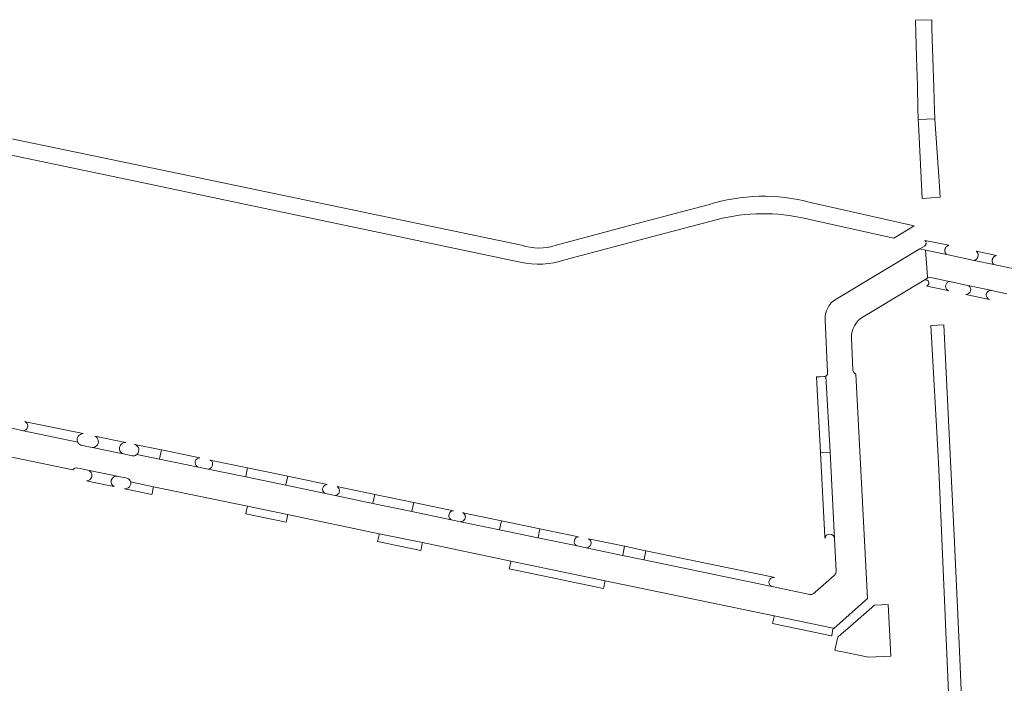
# Model space of a CAD drawing. Header units: metres. Extents: x 166325 to 190320, y 381923 to 404576.
# Tile 997 of 1056: x 181909 to 182062, y 386058 to 386160. Entities that reach past the tile are written whole.
import ezdxf

# ---------------------------------------------------------------- set-up
doc = ezdxf.new("R2010")
doc.units = ezdxf.units.M
doc.layers.add('B-WE-VH-VERHARDING_ASFALT-GV', color=8, linetype='Continuous', lineweight=18)
doc.layers.add('B-WE-VH-VERHARDING_BETONSTRAATSTEEN-GV', color=8, linetype='Continuous', lineweight=18)

msp = doc.modelspace()

# ---------------------------------------------------------------- linework, layer by layer
at = {"layer": 'B-WE-VH-VERHARDING_ASFALT-GV', "flags": 128}
for points in [[(182048.061, 386154.615), (182048.181, 386150.295), (182048.281, 386146.716), (182048.329, 386145.022), (182050.881, 386145.109), (182050.841, 386146.411), (182050.732, 386149.926), (182050.545, 386155.982), (182050.451, 386159.024), (182050.407, 386160.458), (182047.901, 386160.386), (182047.955, 386158.437)], [(182048.061, 386154.615), (182048.181, 386150.295), (182048.281, 386146.716), (182048.329, 386145.022), (182050.881, 386145.109), (182050.841, 386146.411), (182050.732, 386149.926), (182050.545, 386155.982), (182050.451, 386159.024), (182050.407, 386160.458), (182047.901, 386160.386), (182047.955, 386158.437)], [(182051.544, 386135.453), (182051.445, 386136.895), (182050.883, 386145.058), (182050.881, 386145.109), (182049.605, 386145.066), (182048.329, 386145.022), (182048.348, 386144.329), (182048.953, 386132.76), (182051.715, 386132.966)], [(182051.544, 386135.453), (182051.445, 386136.895), (182050.883, 386145.058), (182050.881, 386145.109), (182049.605, 386145.066), (182048.329, 386145.022), (182048.348, 386144.329), (182048.953, 386132.76), (182051.715, 386132.966)], [(182052.656, 386064.479), (182052.747, 386062.314), (182053.863, 386035.658), (182054.249, 386028.784), (182054.443, 386025.343), (182054.563, 386025.35), (182056.296, 386025.447), (182056.223, 386026.676), (182055.491, 386044.152), (182054.785, 386061.546), (182053.944, 386079.483), (182052.994, 386098.452), (182052.297, 386113.224), (182050.337, 386113.1), (182050.271, 386113.096), (182051.337, 386093.803), (182051.502, 386090.826), (182052.451, 386069.362)], [(182052.656, 386064.479), (182052.747, 386062.314), (182053.863, 386035.658), (182054.249, 386028.784), (182054.443, 386025.343), (182054.563, 386025.35), (182056.296, 386025.447), (182056.223, 386026.676), (182055.491, 386044.152), (182054.785, 386061.546), (182053.944, 386079.483), (182052.994, 386098.452), (182052.297, 386113.224), (182050.337, 386113.1), (182050.271, 386113.096), (182051.337, 386093.803), (182051.502, 386090.826), (182052.451, 386069.362)]]:
    msp.add_lwpolyline(points, close=True, dxfattribs=at)
for points in [[(181986.832, 386125.542), (181932.224, 386136.948), (181851.71, 386153.695)], [(181986.832, 386125.542), (181932.224, 386136.948), (181851.71, 386153.695)], [(181853.711, 386150.77), (181930.245, 386134.775), (181932.14, 386134.366)], [(181853.711, 386150.77), (181930.245, 386134.775), (181932.14, 386134.366)], [(181932.14, 386134.366), (181986.667, 386122.91)], [(181932.14, 386134.366), (181986.667, 386122.91)], [(182047.714, 386128.541), (182031.626, 386132.143)], [(182047.714, 386128.541), (182031.626, 386132.143)], [(182015.795, 386131.794), (182005.527, 386129.131), (181992.239, 386125.521)], [(182015.795, 386131.794), (182005.527, 386129.131), (181992.239, 386125.521)], [(181993.549, 386123.272), (182006.215, 386126.654), (182018.017, 386129.722)], [(181993.549, 386123.272), (182006.215, 386126.654), (182018.017, 386129.722)], [(182031.749, 386129.454), (182044.564, 386126.625), (182047.714, 386128.541)], [(182031.749, 386129.454), (182044.564, 386126.625), (182047.714, 386128.541)]]:
    msp.add_lwpolyline(points, dxfattribs=at)
at = {"layer": 'B-WE-VH-VERHARDING_ASFALT-GV'}
for points in [[(182031.626, 386132.143, 0.1450956), (182015.795, 386131.794)], [(182031.626, 386132.143, 0.1450956), (182015.795, 386131.794)], [(182018.017, 386129.722, -0.1194291), (182031.749, 386129.454)], [(182018.017, 386129.722, -0.1194291), (182031.749, 386129.454)], [(181992.239, 386125.521, -0.1592378), (181986.832, 386125.542)], [(181992.239, 386125.521, -0.1592378), (181986.832, 386125.542)], [(181986.667, 386122.91, 0.1354332), (181993.549, 386123.272)], [(181986.667, 386122.91, 0.1354332), (181993.549, 386123.272)]]:
    msp.add_lwpolyline(points, format="xyb", dxfattribs=at)
at = {"layer": 'B-WE-VH-VERHARDING_BETONSTRAATSTEEN-GV', "flags": 128}
for points in [[(182049.293, 386125.403), (182048.552, 386124.96), (182049.459, 386124.768), (182052.736, 386124.075), (182052.716, 386124.093), (182052.697, 386124.111), (182052.678, 386124.13), (182052.659, 386124.149), (182052.642, 386124.169), (182052.625, 386124.19), (182052.608, 386124.211), (182052.593, 386124.233), (182052.578, 386124.255), (182052.563, 386124.277), (182052.55, 386124.3), (182052.537, 386124.323), (182052.525, 386124.347), (182052.513, 386124.371), (182052.503, 386124.396), (182052.493, 386124.421), (182052.484, 386124.446), (182052.476, 386124.471), (182052.468, 386124.497), (182052.462, 386124.523), (182052.456, 386124.549), (182052.451, 386124.575), (182052.447, 386124.601), (182052.444, 386124.628), (182052.441, 386124.654), (182052.44, 386124.681), (182052.439, 386124.708), (182052.439, 386124.734), (182052.44, 386124.761), (182052.442, 386124.788), (182052.445, 386124.814), (182052.448, 386124.841), (182052.452, 386124.867), (182052.457, 386124.893), (182052.463, 386124.919), (182052.47, 386124.945), (182052.478, 386124.97), (182052.486, 386124.996), (182052.495, 386125.021), (182052.505, 386125.046), (182052.516, 386125.07), (182052.528, 386125.094), (182052.54, 386125.118), (182052.553, 386125.141), (182052.567, 386125.164), (182052.581, 386125.186), (182052.597, 386125.208), (182052.613, 386125.23), (182052.629, 386125.25), (182052.646, 386125.271), (182052.664, 386125.291), (182052.683, 386125.31), (182052.702, 386125.329), (182052.721, 386125.347), (182052.742, 386125.364), (182052.762, 386125.381), (182052.784, 386125.397), (182052.805, 386125.412), (182052.828, 386125.427), (182052.85, 386125.441), (182052.873, 386125.454), (182052.897, 386125.467), (182052.921, 386125.479), (182052.945, 386125.49), (182052.97, 386125.5), (182052.995, 386125.509), (182053.02, 386125.518), (182053.046, 386125.526), (182049.343, 386126.282)], [(182049.293, 386125.403), (182048.552, 386124.96), (182049.459, 386124.768), (182052.736, 386124.075), (182052.716, 386124.093), (182052.697, 386124.111), (182052.678, 386124.13), (182052.659, 386124.149), (182052.642, 386124.169), (182052.625, 386124.19), (182052.608, 386124.211), (182052.593, 386124.233), (182052.578, 386124.255), (182052.563, 386124.277), (182052.55, 386124.3), (182052.537, 386124.323), (182052.525, 386124.347), (182052.513, 386124.371), (182052.503, 386124.396), (182052.493, 386124.421), (182052.484, 386124.446), (182052.476, 386124.471), (182052.468, 386124.497), (182052.462, 386124.523), (182052.456, 386124.549), (182052.451, 386124.575), (182052.447, 386124.601), (182052.444, 386124.628), (182052.441, 386124.654), (182052.44, 386124.681), (182052.439, 386124.708), (182052.439, 386124.734), (182052.44, 386124.761), (182052.442, 386124.788), (182052.445, 386124.814), (182052.448, 386124.841), (182052.452, 386124.867), (182052.457, 386124.893), (182052.463, 386124.919), (182052.47, 386124.945), (182052.478, 386124.97), (182052.486, 386124.996), (182052.495, 386125.021), (182052.505, 386125.046), (182052.516, 386125.07), (182052.528, 386125.094), (182052.54, 386125.118), (182052.553, 386125.141), (182052.567, 386125.164), (182052.581, 386125.186), (182052.597, 386125.208), (182052.613, 386125.23), (182052.629, 386125.25), (182052.646, 386125.271), (182052.664, 386125.291), (182052.683, 386125.31), (182052.702, 386125.329), (182052.721, 386125.347), (182052.742, 386125.364), (182052.762, 386125.381), (182052.784, 386125.397), (182052.805, 386125.412), (182052.828, 386125.427), (182052.85, 386125.441), (182052.873, 386125.454), (182052.897, 386125.467), (182052.921, 386125.479), (182052.945, 386125.49), (182052.97, 386125.5), (182052.995, 386125.509), (182053.02, 386125.518), (182053.046, 386125.526), (182049.343, 386126.282)], [(182048.552, 386124.96), (182035.586, 386117.206)], [(182048.552, 386124.96), (182035.586, 386117.206)], [(182039.785, 386114.463), (182041.434, 386115.452), (182049.234, 386120.131), (182049.787, 386120.463), (182049.773, 386120.646), (182049.611, 386122.777), (182049.459, 386124.768), (182048.552, 386124.96)], [(182039.785, 386114.463), (182041.434, 386115.452), (182049.234, 386120.131), (182049.787, 386120.463), (182049.773, 386120.646), (182049.611, 386122.777), (182049.459, 386124.768), (182048.552, 386124.96)], [(182109.164, 386112.128), (182060.026, 386122.533), (182056.98, 386123.178), (182052.736, 386124.075), (182049.459, 386124.768), (182049.611, 386122.777), (182049.773, 386120.646), (182049.787, 386120.463), (182049.788, 386120.463), (182050.009, 386120.596), (182052.902, 386119.979), (182053.232, 386119.908), (182055.971, 386119.324), (182056.33, 386119.247), (182059.268, 386118.62), (182059.674, 386118.534), (182062.051, 386118.027)], [(182109.164, 386112.128), (182060.026, 386122.533), (182056.98, 386123.178), (182052.736, 386124.075), (182049.459, 386124.768), (182049.611, 386122.777), (182049.773, 386120.646), (182049.787, 386120.463), (182049.788, 386120.463), (182050.009, 386120.596), (182052.902, 386119.979), (182053.232, 386119.908), (182055.971, 386119.324), (182056.33, 386119.247), (182059.268, 386118.62), (182059.674, 386118.534), (182062.051, 386118.027)], [(182053.232, 386119.908), (182052.902, 386119.979), (182050.009, 386120.596), (182049.788, 386120.463), (182049.787, 386120.463), (182049.234, 386120.131)], [(182053.232, 386119.908), (182052.902, 386119.979), (182050.009, 386120.596), (182049.788, 386120.463), (182049.787, 386120.463), (182049.234, 386120.131)], [(182049.74, 386119.283), (182049.63, 386119.218), (182049.753, 386119.192), (182049.887, 386119.163)], [(182049.74, 386119.283), (182049.63, 386119.218), (182049.753, 386119.192), (182049.887, 386119.163)], [(182049.887, 386119.163), (182052.443, 386118.617), (182053.054, 386118.487)], [(182049.887, 386119.163), (182052.443, 386118.617), (182053.054, 386118.487)], [(182059.674, 386118.534), (182059.268, 386118.62), (182056.33, 386119.247), (182055.971, 386119.324)], [(182059.674, 386118.534), (182059.268, 386118.62), (182056.33, 386119.247), (182055.971, 386119.324)], [(182055.685, 386117.926), (182059.369, 386117.14)], [(182055.685, 386117.926), (182059.369, 386117.14)], [(182033.901, 386113.954), (182034.282, 386105.875), (182034.246, 386105.54), (182034.029, 386105.282), (182034.655, 386093.475), (182035.363, 386080.123), (182035.625, 386075.118), (182035.565, 386074.702), (182035.287, 386074.387), (182032.371, 386071.836), (182032.228, 386071.711)], [(182033.901, 386113.954), (182034.282, 386105.875), (182034.246, 386105.54), (182034.029, 386105.282), (182034.655, 386093.475), (182035.363, 386080.123), (182035.625, 386075.118), (182035.565, 386074.702), (182035.287, 386074.387), (182032.371, 386071.836), (182032.228, 386071.711)], [(181918.094, 386095.062), (181909.703, 386096.807), (181908.142, 386097.131), (181887.973, 386101.324), (181886.351, 386101.662), (181868.223, 386105.431), (181866.083, 386105.876), (181859.226, 386107.302), (181856.089, 386107.954), (181849.104, 386109.406), (181844.054, 386110.456), (181839.618, 386111.378), (181839.552, 386111.336), (181838.501, 386110.666), (181835.888, 386108.999), (181833.011, 386107.164)], [(181918.094, 386095.062), (181909.703, 386096.807), (181908.142, 386097.131), (181887.973, 386101.324), (181886.351, 386101.662), (181868.223, 386105.431), (181866.083, 386105.876), (181859.226, 386107.302), (181856.089, 386107.954), (181849.104, 386109.406), (181844.054, 386110.456), (181839.618, 386111.378), (181839.552, 386111.336), (181838.501, 386110.666), (181835.888, 386108.999), (181833.011, 386107.164)], [(182035.268, 386066.208), (182040.446, 386070.842), (182038.669, 386105.547), (182038.343, 386105.814), (182038.206, 386106.212), (182037.963, 386111.198)], [(182035.268, 386066.208), (182040.446, 386070.842), (182038.669, 386105.547), (182038.343, 386105.814), (182038.206, 386106.212), (182037.963, 386111.198)], [(182033.707, 386105.19), (182033.161, 386105.162), (182032.578, 386105.131), (182033.192, 386093.399)], [(182033.707, 386105.19), (182033.161, 386105.162), (182032.578, 386105.131), (182033.192, 386093.399)], [(182033.192, 386093.399), (182033.499, 386093.415), (182034.655, 386093.475), (182034.029, 386105.282)], [(182033.192, 386093.399), (182033.499, 386093.415), (182034.655, 386093.475), (182034.029, 386105.282)], [(181918.926, 386096.356), (181910.263, 386098.157), (181909.877, 386098.238)], [(181918.926, 386096.356), (181910.263, 386098.157), (181909.877, 386098.238)], [(181909.703, 386096.807), (181918.094, 386095.062)], [(181909.703, 386096.807), (181918.094, 386095.062)], [(181925.535, 386094.982), (181925.224, 386095.047), (181921.014, 386095.922), (181920.737, 386095.98)], [(181925.535, 386094.982), (181925.224, 386095.047), (181921.014, 386095.922), (181920.737, 386095.98)], [(181918.094, 386095.062), (181918.071, 386095.118)], [(181918.094, 386095.062), (181918.071, 386095.118)], [(181920.322, 386094.223), (181918.861, 386094.527), (181918.588, 386094.584)], [(181920.322, 386094.223), (181918.861, 386094.527), (181918.588, 386094.584)], [(181920.322, 386094.223), (181920.669, 386094.151), (181924.803, 386093.292), (181925.186, 386093.212)], [(181926.552, 386092.928), (181925.186, 386093.212), (181924.803, 386093.292), (181920.669, 386094.151), (181920.322, 386094.223)], [(181920.322, 386094.223), (181920.669, 386094.151), (181924.803, 386093.292), (181925.186, 386093.212)], [(181926.552, 386092.928), (181925.186, 386093.212), (181924.803, 386093.292), (181920.669, 386094.151), (181920.322, 386094.223)], [(181931.067, 386093.832), (181926.897, 386094.699)], [(181926.897, 386094.699), (181927.028, 386094.654)], [(181931.067, 386093.832), (181926.897, 386094.699)], [(181926.897, 386094.699), (181927.028, 386094.654)], [(181905.885, 386093.13), (181917.315, 386090.752)], [(181905.885, 386093.13), (181917.315, 386090.752)], [(181927.321, 386093.194), (181927.277, 386093.152), (181930.775, 386092.425), (181930.785, 386092.474), (181931.067, 386093.832)], [(181927.321, 386093.194), (181927.277, 386093.152), (181930.775, 386092.425), (181930.785, 386092.474), (181931.067, 386093.832)], [(182031.54, 386071.475), (182025.647, 386072.7), (182005.832, 386076.82), (182002.522, 386077.508), (181996.889, 386078.679), (181995.505, 386078.967), (181989.4, 386080.236), (181983.458, 386081.471), (181977.424, 386082.726), (181975.952, 386083.032), (181969.871, 386084.296), (181963.821, 386085.554), (181957.981, 386086.769), (181956.474, 386087.082), (181950.341, 386088.357), (181944.132, 386089.648), (181938.319, 386090.857), (181936.788, 386091.175), (181930.775, 386092.425), (181927.277, 386093.152)], [(182031.54, 386071.475), (182025.647, 386072.7), (182005.832, 386076.82), (182002.522, 386077.508), (181996.889, 386078.679), (181995.505, 386078.967), (181989.4, 386080.236), (181983.458, 386081.471), (181977.424, 386082.726), (181975.952, 386083.032), (181969.871, 386084.296), (181963.821, 386085.554), (181957.981, 386086.769), (181956.474, 386087.082), (181950.341, 386088.357), (181944.132, 386089.648), (181938.319, 386090.857), (181936.788, 386091.175), (181930.775, 386092.425), (181927.277, 386093.152)], [(181937.017, 386092.595), (181931.067, 386093.832), (181930.785, 386092.474), (181930.775, 386092.425), (181936.788, 386091.175)], [(181937.017, 386092.595), (181931.067, 386093.832), (181930.785, 386092.474), (181930.775, 386092.425), (181936.788, 386091.175)], [(182035.363, 386080.123), (182034.655, 386093.475), (182033.499, 386093.415), (182033.192, 386093.399), (182033.874, 386080.368), (182033.885, 386080.145)], [(182035.363, 386080.123), (182034.655, 386093.475), (182033.499, 386093.415), (182033.192, 386093.399), (182033.874, 386080.368), (182033.885, 386080.145)], [(181918.112, 386091.036), (181918.136, 386091.031), (181918.493, 386090.957), (181918.5, 386090.957), (181919.641, 386090.718), (181924.186, 386089.772)], [(181918.112, 386091.036), (181918.136, 386091.031), (181918.493, 386090.957), (181918.5, 386090.957), (181919.641, 386090.718), (181924.186, 386089.772)], [(181938.319, 386090.857), (181944.132, 386089.648), (181944.142, 386089.697), (181944.424, 386091.055)], [(181938.319, 386090.857), (181944.132, 386089.648), (181944.142, 386089.697), (181944.424, 386091.055)], [(181944.424, 386091.055), (181938.833, 386092.217), (181938.548, 386092.276)], [(181944.424, 386091.055), (181938.833, 386092.217), (181938.548, 386092.276)], [(181924.186, 386089.772), (181919.641, 386090.718)], [(181924.186, 386089.772), (181919.641, 386090.718)], [(181924.186, 386089.772), (181924.353, 386089.737), (181925.53, 386089.492), (181925.794, 386089.437)], [(181924.186, 386089.772), (181924.353, 386089.737), (181925.53, 386089.492), (181925.794, 386089.437)], [(181956.746, 386088.493), (181950.633, 386089.764), (181950.351, 386088.407), (181950.341, 386088.357), (181956.474, 386087.082)], [(181956.746, 386088.493), (181950.633, 386089.764), (181950.351, 386088.407), (181950.341, 386088.357), (181956.474, 386087.082)], [(181919.46, 386089.06), (181919.875, 386088.974), (181923.421, 386088.236), (181923.756, 386088.166)], [(181919.46, 386089.06), (181919.875, 386088.974), (181923.421, 386088.236), (181923.756, 386088.166)], [(181925.334, 386087.838), (181925.882, 386087.724), (181929.585, 386086.953), (181929.616, 386087.106), (181929.795, 386087.964), (181929.833, 386088.147), (181926.284, 386088.886)], [(181925.334, 386087.838), (181925.882, 386087.724), (181929.585, 386086.953), (181929.616, 386087.106), (181929.795, 386087.964), (181929.833, 386088.147), (181926.284, 386088.886)], [(181926.284, 386088.886), (181929.833, 386088.147), (181944.389, 386085.118), (181950.617, 386083.822), (181964.813, 386080.868), (181971.5, 386079.477), (181985.211, 386076.624), (181999.822, 386073.584), (182026.012, 386068.134), (182035.148, 386066.233), (182035.268, 386066.208)], [(181926.284, 386088.886), (181929.833, 386088.147), (181944.389, 386085.118), (181950.617, 386083.822), (181964.813, 386080.868), (181971.5, 386079.477), (181985.211, 386076.624), (181999.822, 386073.584), (182026.012, 386068.134), (182035.148, 386066.233), (182035.268, 386066.208)], [(181964.113, 386086.961), (181958.479, 386088.132), (181958.273, 386088.175)], [(181964.113, 386086.961), (181958.479, 386088.132), (181958.273, 386088.175)], [(181957.981, 386086.769), (181963.821, 386085.554), (181963.831, 386085.604), (181964.113, 386086.961)], [(181957.981, 386086.769), (181963.821, 386085.554), (181963.831, 386085.604), (181964.113, 386086.961)], [(181976.34, 386084.419), (181970.164, 386085.703), (181969.882, 386084.347), (181969.871, 386084.296), (181975.952, 386083.032)], [(181976.34, 386084.419), (181970.164, 386085.703), (181969.882, 386084.347), (181969.871, 386084.296), (181975.952, 386083.032)], [(181983.458, 386081.471), (181983.469, 386081.522), (181983.751, 386082.878), (181978.025, 386084.068), (181977.762, 386084.123)], [(181983.458, 386081.471), (181983.469, 386081.522), (181983.751, 386082.878), (181978.025, 386084.068), (181977.762, 386084.123)], [(181977.424, 386082.726), (181983.458, 386081.471)], [(181977.424, 386082.726), (181983.458, 386081.471)], [(181995.669, 386080.4), (181989.693, 386081.642), (181989.411, 386080.287), (181989.4, 386080.236), (181995.505, 386078.967)], [(181995.669, 386080.4), (181989.693, 386081.642), (181989.411, 386080.287), (181989.4, 386080.236), (181995.505, 386078.967)], [(181996.889, 386078.679), (182002.522, 386077.508)], [(181996.889, 386078.679), (182002.522, 386077.508)], [(182002.522, 386077.508), (182002.533, 386077.559), (182002.814, 386078.914), (181997.476, 386080.024), (181997.21, 386080.079)], [(182002.522, 386077.508), (182002.533, 386077.559), (182002.814, 386078.914), (181997.476, 386080.024), (181997.21, 386080.079)], [(182026.046, 386074.084), (182025.631, 386074.17), (182006.124, 386078.226), (182005.849, 386076.905), (182005.843, 386076.87), (182005.842, 386076.871), (182005.832, 386076.82), (182025.647, 386072.7)], [(182026.046, 386074.084), (182025.631, 386074.17), (182006.124, 386078.226), (182005.849, 386076.905), (182005.843, 386076.87), (182005.842, 386076.871), (182005.832, 386076.82), (182025.647, 386072.7)]]:
    msp.add_lwpolyline(points, dxfattribs=at)
at = {"layer": 'B-WE-VH-VERHARDING_BETONSTRAATSTEEN-GV'}
for points in [[(182049.343, 386126.282, -0.0733392), (182049.449, 386126.17)], [(182049.343, 386126.282, -0.0733392), (182049.449, 386126.17)], [(182049.449, 386126.17, -0.0782037), (182049.52, 386126.033)], [(182049.449, 386126.17, -0.0782037), (182049.52, 386126.033)], [(182049.52, 386126.033, -0.1279263), (182049.541, 386125.761)], [(182049.52, 386126.033, -0.1279263), (182049.541, 386125.761)], [(182049.404, 386125.485, -0.0767686), (182049.293, 386125.403)], [(182049.404, 386125.485, -0.0767686), (182049.293, 386125.403)], [(182049.493, 386125.613, -0.0872251), (182049.404, 386125.485)], [(182049.493, 386125.613, -0.0872251), (182049.404, 386125.485)], [(182049.541, 386125.761, -0.0651062), (182049.493, 386125.613)], [(182049.541, 386125.761, -0.0651062), (182049.493, 386125.613)], [(182049.234, 386120.131, -0.8020756), (182049.869, 386119.403)], [(182049.234, 386120.131, -0.8020756), (182049.869, 386119.403)], [(182052.872, 386118.583, -0.6946994), (182053.232, 386119.908)], [(182052.872, 386118.583, -0.6946994), (182053.232, 386119.908)], [(182049.869, 386119.403, -0.0840865), (182049.74, 386119.283)], [(182049.869, 386119.403, -0.0840865), (182049.74, 386119.283)], [(182053.054, 386118.487, -0.0651867), (182052.872, 386118.583)], [(182053.054, 386118.487, -0.0651867), (182052.872, 386118.583)], [(182056.466, 386118.66, -0.3602935), (182055.902, 386117.94)], [(182056.466, 386118.66, -0.3602935), (182055.902, 386117.94)], [(182055.971, 386119.324, -0.3168358), (182056.466, 386118.66)], [(182055.971, 386119.324, -0.3168358), (182056.466, 386118.66)], [(182059.149, 386117.251, -0.775247), (182059.674, 386118.534)], [(182059.149, 386117.251, -0.775247), (182059.674, 386118.534)], [(182035.586, 386117.206, 0.2752482), (182033.901, 386113.954)], [(182035.586, 386117.206, 0.2752482), (182033.901, 386113.954)], [(182055.902, 386117.94, -0.0737232), (182055.685, 386117.926)], [(182055.902, 386117.94, -0.0737232), (182055.685, 386117.926)], [(182059.369, 386117.14, -0.08712), (182059.149, 386117.251)], [(182059.369, 386117.14, -0.08712), (182059.149, 386117.251)], [(182037.963, 386111.198, -0.2731001), (182039.785, 386114.463)], [(182037.963, 386111.198, -0.2731001), (182039.785, 386114.463)], [(182034.029, 386105.282, -0.1493028), (182033.707, 386105.19)], [(182034.029, 386105.282, -0.1493028), (182033.707, 386105.19)], [(181910.36, 386097.56, -0.3350115), (181909.839, 386096.835)], [(181910.36, 386097.56, -0.3350115), (181909.839, 386096.835)], [(181909.877, 386098.238, -0.3076399), (181910.36, 386097.56)], [(181909.877, 386098.238, -0.3076399), (181910.36, 386097.56)], [(181909.839, 386096.835, -0.0452295), (181909.703, 386096.807)], [(181909.839, 386096.835, -0.0452295), (181909.703, 386096.807)], [(181918.071, 386095.118, -0.5195705), (181918.926, 386096.356)], [(181918.071, 386095.118, -0.5195705), (181918.926, 386096.356)], [(181920.737, 386095.98, -0.5508775), (181921.001, 386094.457)], [(181920.737, 386095.98, -0.5508775), (181921.001, 386094.457)], [(181918.588, 386094.584, -0.1954544), (181918.094, 386095.062)], [(181918.588, 386094.584, -0.1954544), (181918.094, 386095.062)], [(181921.001, 386094.457, -0.2029869), (181920.322, 386094.223)], [(181921.001, 386094.457, -0.2029869), (181920.322, 386094.223)], [(181924.638, 386093.701, -0.5700002), (181925.535, 386094.982)], [(181924.638, 386093.701, -0.5700002), (181925.535, 386094.982)], [(181927.028, 386094.654, -0.5252252), (181927.321, 386093.194)], [(181927.028, 386094.654, -0.5252252), (181927.321, 386093.194)], [(181925.186, 386093.212, -0.2092933), (181924.638, 386093.701)], [(181925.186, 386093.212, -0.2092933), (181924.638, 386093.701)], [(181926.741, 386092.923, -0.058301), (181926.552, 386092.928)], [(181926.741, 386092.923, -0.058301), (181926.552, 386092.928)], [(181927.277, 386093.152, -0.1660284), (181926.741, 386092.923)], [(181927.277, 386093.152, -0.1660284), (181926.741, 386092.923)], [(181936.603, 386091.264, -0.7450653), (181937.017, 386092.595)], [(181936.603, 386091.264, -0.7450653), (181937.017, 386092.595)], [(181917.315, 386090.752, -0.2722935), (181918.112, 386091.036)], [(181917.315, 386090.752, -0.2722935), (181918.112, 386091.036)], [(181936.788, 386091.175, -0.0718463), (181936.603, 386091.264)], [(181936.788, 386091.175, -0.0718463), (181936.603, 386091.264)], [(181938.443, 386090.882, -0.0418749), (181938.319, 386090.857)], [(181938.443, 386090.882, -0.0418749), (181938.319, 386090.857)], [(181938.973, 386091.511, -0.2993493), (181938.443, 386090.882)], [(181938.973, 386091.511, -0.2993493), (181938.443, 386090.882)], [(181938.548, 386092.276, -0.4414961), (181938.973, 386091.511)], [(181938.548, 386092.276, -0.4414961), (181938.973, 386091.511)], [(181920.266, 386089.654, -0.3300042), (181919.46, 386089.06)], [(181920.266, 386089.654, -0.3300042), (181919.46, 386089.06)], [(181919.641, 386090.718, -0.2735513), (181920.267, 386090.138)], [(181919.641, 386090.718, -0.2735513), (181920.267, 386090.138)], [(181920.267, 386090.138, -0.1442176), (181920.266, 386089.654)], [(181920.267, 386090.138, -0.1442176), (181920.266, 386089.654)], [(181923.285, 386088.789, -0.2180284), (181923.469, 386089.471)], [(181923.285, 386088.789, -0.2180284), (181923.469, 386089.471)], [(181923.469, 386089.471, -0.2438407), (181924.186, 386089.772)], [(181923.469, 386089.471, -0.2438407), (181924.186, 386089.772)], [(181925.794, 386089.437, -0.2315576), (181926.284, 386088.886)], [(181925.794, 386089.437, -0.2315576), (181926.284, 386088.886)], [(181923.756, 386088.166, -0.2450679), (181923.285, 386088.789)], [(181923.756, 386088.166, -0.2450679), (181923.285, 386088.789)], [(181926.278, 386088.419, -0.3783097), (181925.334, 386087.838)], [(181926.278, 386088.419, -0.3783097), (181925.334, 386087.838)], [(181926.314, 386088.688, -0.0827761), (181926.278, 386088.419)], [(181926.314, 386088.688, -0.0827761), (181926.278, 386088.419)], [(181926.284, 386088.886, -0.0607421), (181926.314, 386088.688)], [(181926.284, 386088.886, -0.0607421), (181926.314, 386088.688)], [(181956.336, 386087.163, -0.7084537), (181956.746, 386088.493)], [(181956.336, 386087.163, -0.7084537), (181956.746, 386088.493)], [(181958.273, 386088.175, -0.3575414), (181958.607, 386087.276)], [(181958.273, 386088.175, -0.3575414), (181958.607, 386087.276)], [(181956.474, 386087.082, -0.0503808), (181956.336, 386087.163)], [(181956.474, 386087.082, -0.0503808), (181956.336, 386087.163)], [(181958.105, 386086.794, -0.0418749), (181957.981, 386086.769)], [(181958.105, 386086.794, -0.0418749), (181957.981, 386086.769)], [(181958.607, 386087.276, -0.2438845), (181958.105, 386086.794)], [(181958.607, 386087.276, -0.2438845), (181958.105, 386086.794)], [(181975.85, 386083.106, -0.6959565), (181976.34, 386084.419)], [(181975.85, 386083.106, -0.6959565), (181976.34, 386084.419)], [(181977.762, 386084.123, -0.4120083), (181978.078, 386083.131)], [(181977.762, 386084.123, -0.4120083), (181978.078, 386083.131)], [(181975.952, 386083.032, -0.0443347), (181975.85, 386083.106)], [(181975.952, 386083.032, -0.0443347), (181975.85, 386083.106)], [(181977.584, 386082.745, -0.0554702), (181977.424, 386082.726)], [(181977.584, 386082.745, -0.0554702), (181977.424, 386082.726)], [(181978.078, 386083.131, -0.2227198), (181977.584, 386082.745)], [(181978.078, 386083.131, -0.2227198), (181977.584, 386082.745)], [(181995.345, 386079.054, -0.6749442), (181995.669, 386080.4)], [(181995.345, 386079.054, -0.6749442), (181995.669, 386080.4)], [(182033.885, 386080.145, -0.9203836), (182035.363, 386080.123)], [(182033.885, 386080.145, -0.9203836), (182035.363, 386080.123)], [(181995.505, 386078.967, -0.0687992), (181995.345, 386079.054)], [(181995.505, 386078.967, -0.0687992), (181995.345, 386079.054)], [(181997.062, 386078.696, -0.0635383), (181996.889, 386078.679)], [(181997.062, 386078.696, -0.0635383), (181996.889, 386078.679)], [(181997.6, 386079.178, -0.2646618), (181997.062, 386078.696)], [(181997.6, 386079.178, -0.2646618), (181997.062, 386078.696)], [(181997.21, 386080.079, -0.3887514), (181997.6, 386079.178)], [(181997.21, 386080.079, -0.3887514), (181997.6, 386079.178)], [(182025.316, 386072.96, -0.6716338), (182026.046, 386074.084)], [(182025.316, 386072.96, -0.6716338), (182026.046, 386074.084)], [(182025.486, 386072.787, -0.0845173), (182025.316, 386072.96)], [(182025.486, 386072.787, -0.0845173), (182025.316, 386072.96)], [(182025.647, 386072.7, -0.0658718), (182025.486, 386072.787)], [(182025.647, 386072.7, -0.0658718), (182025.486, 386072.787)], [(182032.079, 386071.58, -0.1985701), (182031.54, 386071.475)], [(182032.079, 386071.58, -0.1985701), (182031.54, 386071.475)], [(182032.228, 386071.711, -0.0715924), (182032.079, 386071.58)], [(182032.228, 386071.711, -0.0715924), (182032.079, 386071.58)]]:
    msp.add_lwpolyline(points, format="xyb", dxfattribs=at)
at = {"layer": 'B-WE-VH-VERHARDING_BETONSTRAATSTEEN-GV', "flags": 128}
for points in [[(182056.98, 386123.178), (182060.026, 386122.533), (182060.007, 386122.553), (182059.989, 386122.573), (182059.972, 386122.594), (182059.956, 386122.615), (182059.94, 386122.638), (182059.925, 386122.66), (182059.91, 386122.683), (182059.897, 386122.706), (182059.884, 386122.73), (182059.872, 386122.754), (182059.86, 386122.779), (182059.85, 386122.804), (182059.84, 386122.829), (182059.831, 386122.855), (182059.823, 386122.881), (182059.815, 386122.907), (182059.809, 386122.933), (182059.803, 386122.959), (182059.798, 386122.986), (182059.794, 386123.013), (182059.791, 386123.04), (182059.788, 386123.067), (182059.787, 386123.094), (182059.786, 386123.121), (182059.787, 386123.148), (182059.788, 386123.175), (182059.79, 386123.202), (182059.792, 386123.229), (182059.796, 386123.256), (182059.8, 386123.283), (182059.806, 386123.309), (182059.812, 386123.336), (182059.819, 386123.362), (182059.827, 386123.388), (182059.835, 386123.413), (182059.845, 386123.439), (182059.855, 386123.464), (182059.866, 386123.489), (182059.877, 386123.513), (182059.89, 386123.537), (182059.903, 386123.561), (182059.917, 386123.584), (182059.932, 386123.607), (182059.948, 386123.629), (182059.964, 386123.651), (182059.98, 386123.672), (182059.998, 386123.693), (182060.016, 386123.713), (182060.035, 386123.732), (182060.054, 386123.751), (182060.074, 386123.77), (182060.095, 386123.787), (182060.116, 386123.804), (182060.137, 386123.821), (182060.159, 386123.837), (182060.182, 386123.852), (182060.205, 386123.866), (182060.229, 386123.879), (182060.252, 386123.892), (182060.277, 386123.904), (182060.301, 386123.915), (182060.326, 386123.926), (182060.352, 386123.936), (182060.377, 386123.944), (182060.403, 386123.952), (182060.429, 386123.96), (182057.294, 386124.625), (182057.328, 386124.595), (182057.347, 386124.577), (182057.365, 386124.558), (182057.383, 386124.538), (182057.401, 386124.518), (182057.417, 386124.498), (182057.433, 386124.477), (182057.448, 386124.455), (182057.463, 386124.433), (182057.477, 386124.41), (182057.49, 386124.387), (182057.503, 386124.364), (182057.514, 386124.34), (182057.525, 386124.316), (182057.535, 386124.292), (182057.545, 386124.267), (182057.553, 386124.242), (182057.561, 386124.216), (182057.568, 386124.191), (182057.574, 386124.165), (182057.58, 386124.139), (182057.584, 386124.113), (182057.588, 386124.087), (182057.591, 386124.06), (182057.593, 386124.034), (182057.594, 386124.008), (182057.594, 386123.981), (182057.594, 386123.955), (182057.592, 386123.928), (182057.59, 386123.902), (182057.587, 386123.875), (182057.583, 386123.849), (182057.579, 386123.823), (182057.573, 386123.797), (182057.567, 386123.772), (182057.56, 386123.746), (182057.552, 386123.721), (182057.543, 386123.696), (182057.534, 386123.671), (182057.523, 386123.647), (182057.512, 386123.623), (182057.501, 386123.599), (182057.488, 386123.576), (182057.475, 386123.553), (182057.461, 386123.53), (182057.446, 386123.508), (182057.431, 386123.487), (182057.415, 386123.466), (182057.398, 386123.445), (182057.38, 386123.425), (182057.362, 386123.406), (182057.344, 386123.387), (182057.325, 386123.368), (182057.305, 386123.351), (182057.285, 386123.334), (182057.264, 386123.318), (182057.242, 386123.302), (182057.221, 386123.287), (182057.198, 386123.273), (182057.176, 386123.259), (182057.152, 386123.246), (182057.129, 386123.234), (182057.105, 386123.223), (182057.081, 386123.212), (182057.056, 386123.202), (182057.031, 386123.193), (182057.006, 386123.185)], [(182056.98, 386123.178), (182060.026, 386122.533), (182060.007, 386122.553), (182059.989, 386122.573), (182059.972, 386122.594), (182059.956, 386122.615), (182059.94, 386122.638), (182059.925, 386122.66), (182059.91, 386122.683), (182059.897, 386122.706), (182059.884, 386122.73), (182059.872, 386122.754), (182059.86, 386122.779), (182059.85, 386122.804), (182059.84, 386122.829), (182059.831, 386122.855), (182059.823, 386122.881), (182059.815, 386122.907), (182059.809, 386122.933), (182059.803, 386122.959), (182059.798, 386122.986), (182059.794, 386123.013), (182059.791, 386123.04), (182059.788, 386123.067), (182059.787, 386123.094), (182059.786, 386123.121), (182059.787, 386123.148), (182059.788, 386123.175), (182059.79, 386123.202), (182059.792, 386123.229), (182059.796, 386123.256), (182059.8, 386123.283), (182059.806, 386123.309), (182059.812, 386123.336), (182059.819, 386123.362), (182059.827, 386123.388), (182059.835, 386123.413), (182059.845, 386123.439), (182059.855, 386123.464), (182059.866, 386123.489), (182059.877, 386123.513), (182059.89, 386123.537), (182059.903, 386123.561), (182059.917, 386123.584), (182059.932, 386123.607), (182059.948, 386123.629), (182059.964, 386123.651), (182059.98, 386123.672), (182059.998, 386123.693), (182060.016, 386123.713), (182060.035, 386123.732), (182060.054, 386123.751), (182060.074, 386123.77), (182060.095, 386123.787), (182060.116, 386123.804), (182060.137, 386123.821), (182060.159, 386123.837), (182060.182, 386123.852), (182060.205, 386123.866), (182060.229, 386123.879), (182060.252, 386123.892), (182060.277, 386123.904), (182060.301, 386123.915), (182060.326, 386123.926), (182060.352, 386123.936), (182060.377, 386123.944), (182060.403, 386123.952), (182060.429, 386123.96), (182057.294, 386124.625), (182057.328, 386124.595), (182057.347, 386124.577), (182057.365, 386124.558), (182057.383, 386124.538), (182057.401, 386124.518), (182057.417, 386124.498), (182057.433, 386124.477), (182057.448, 386124.455), (182057.463, 386124.433), (182057.477, 386124.41), (182057.49, 386124.387), (182057.503, 386124.364), (182057.514, 386124.34), (182057.525, 386124.316), (182057.535, 386124.292), (182057.545, 386124.267), (182057.553, 386124.242), (182057.561, 386124.216), (182057.568, 386124.191), (182057.574, 386124.165), (182057.58, 386124.139), (182057.584, 386124.113), (182057.588, 386124.087), (182057.591, 386124.06), (182057.593, 386124.034), (182057.594, 386124.008), (182057.594, 386123.981), (182057.594, 386123.955), (182057.592, 386123.928), (182057.59, 386123.902), (182057.587, 386123.875), (182057.583, 386123.849), (182057.579, 386123.823), (182057.573, 386123.797), (182057.567, 386123.772), (182057.56, 386123.746), (182057.552, 386123.721), (182057.543, 386123.696), (182057.534, 386123.671), (182057.523, 386123.647), (182057.512, 386123.623), (182057.501, 386123.599), (182057.488, 386123.576), (182057.475, 386123.553), (182057.461, 386123.53), (182057.446, 386123.508), (182057.431, 386123.487), (182057.415, 386123.466), (182057.398, 386123.445), (182057.38, 386123.425), (182057.362, 386123.406), (182057.344, 386123.387), (182057.325, 386123.368), (182057.305, 386123.351), (182057.285, 386123.334), (182057.264, 386123.318), (182057.242, 386123.302), (182057.221, 386123.287), (182057.198, 386123.273), (182057.176, 386123.259), (182057.152, 386123.246), (182057.129, 386123.234), (182057.105, 386123.223), (182057.081, 386123.212), (182057.056, 386123.202), (182057.031, 386123.193), (182057.006, 386123.185)], [(181944.424, 386091.055), (181944.142, 386089.697), (181944.132, 386089.648), (181950.341, 386088.357), (181950.351, 386088.407), (181950.633, 386089.764)], [(181944.424, 386091.055), (181944.142, 386089.697), (181944.132, 386089.648), (181950.341, 386088.357), (181950.351, 386088.407), (181950.633, 386089.764)], [(181964.113, 386086.961), (181963.831, 386085.604), (181963.821, 386085.554), (181969.871, 386084.296), (181969.882, 386084.347), (181970.164, 386085.703)], [(181964.113, 386086.961), (181963.831, 386085.604), (181963.821, 386085.554), (181969.871, 386084.296), (181969.882, 386084.347), (181970.164, 386085.703)], [(181944.389, 386085.118), (181944.351, 386084.938), (181944.197, 386084.195), (181944.14, 386083.925), (181950.369, 386082.629), (181950.421, 386082.88), (181950.58, 386083.643), (181950.617, 386083.822)], [(181944.389, 386085.118), (181944.351, 386084.938), (181944.197, 386084.195), (181944.14, 386083.925), (181950.369, 386082.629), (181950.421, 386082.88), (181950.58, 386083.643), (181950.617, 386083.822)], [(181989.693, 386081.642), (181983.751, 386082.878), (181983.469, 386081.522), (181983.458, 386081.471), (181989.4, 386080.236), (181989.411, 386080.287)], [(181989.693, 386081.642), (181983.751, 386082.878), (181983.469, 386081.522), (181983.458, 386081.471), (181989.4, 386080.236), (181989.411, 386080.287)], [(181964.565, 386079.675), (181971.252, 386078.283), (181971.292, 386078.474), (181971.464, 386079.302), (181971.5, 386079.477), (181964.813, 386080.868), (181964.776, 386080.692), (181964.608, 386079.881)], [(181964.565, 386079.675), (181971.252, 386078.283), (181971.292, 386078.474), (181971.464, 386079.302), (181971.5, 386079.477), (181964.813, 386080.868), (181964.776, 386080.692), (181964.608, 386079.881)], [(182002.814, 386078.914), (182002.533, 386077.559), (182002.522, 386077.508), (182005.832, 386076.82), (182005.842, 386076.871), (182005.843, 386076.87), (182005.849, 386076.905), (182006.124, 386078.226), (182006.083, 386078.235), (182002.837, 386078.91)], [(182002.814, 386078.914), (182002.533, 386077.559), (182002.522, 386077.508), (182005.832, 386076.82), (182005.842, 386076.871), (182005.843, 386076.87), (182005.849, 386076.905), (182006.124, 386078.226), (182006.083, 386078.235), (182002.837, 386078.91)], [(181984.963, 386075.43), (181999.574, 386072.39), (181999.619, 386072.606), (181999.787, 386073.415), (181999.822, 386073.584), (181985.211, 386076.624), (181985.175, 386076.452), (181985.005, 386075.633)], [(181984.963, 386075.43), (181999.574, 386072.39), (181999.619, 386072.606), (181999.787, 386073.415), (181999.822, 386073.584), (181985.211, 386076.624), (181985.175, 386076.452), (181985.005, 386075.633)], [(182039.363, 386061.989), (182040.578, 386061.736), (182044.063, 386061.909), (182043.954, 386063.998), (182043.645, 386069.918), (182041.538, 386069.808), (182036.997, 386065.849), (182036.793, 386065.671), (182035.925, 386064.914), (182035.844, 386064.843), (182035.42, 386062.809), (182035.484, 386062.795), (182036.833, 386062.515)], [(182039.363, 386061.989), (182040.578, 386061.736), (182044.063, 386061.909), (182043.954, 386063.998), (182043.645, 386069.918), (182041.538, 386069.808), (182036.997, 386065.849), (182036.793, 386065.671), (182035.925, 386064.914), (182035.844, 386064.843), (182035.42, 386062.809), (182035.484, 386062.795), (182036.833, 386062.515)], [(182034.9, 386065.039), (182034.911, 386065.095), (182035.114, 386066.071), (182035.268, 386066.208), (182035.148, 386066.233), (182026.012, 386068.134), (182025.978, 386067.97), (182025.808, 386067.153), (182025.763, 386066.941)], [(182034.9, 386065.039), (182034.911, 386065.095), (182035.114, 386066.071), (182035.268, 386066.208), (182035.148, 386066.233), (182026.012, 386068.134), (182025.978, 386067.97), (182025.808, 386067.153), (182025.763, 386066.941)]]:
    msp.add_lwpolyline(points, close=True, dxfattribs=at)

doc.saveas('drawing.dxf')
